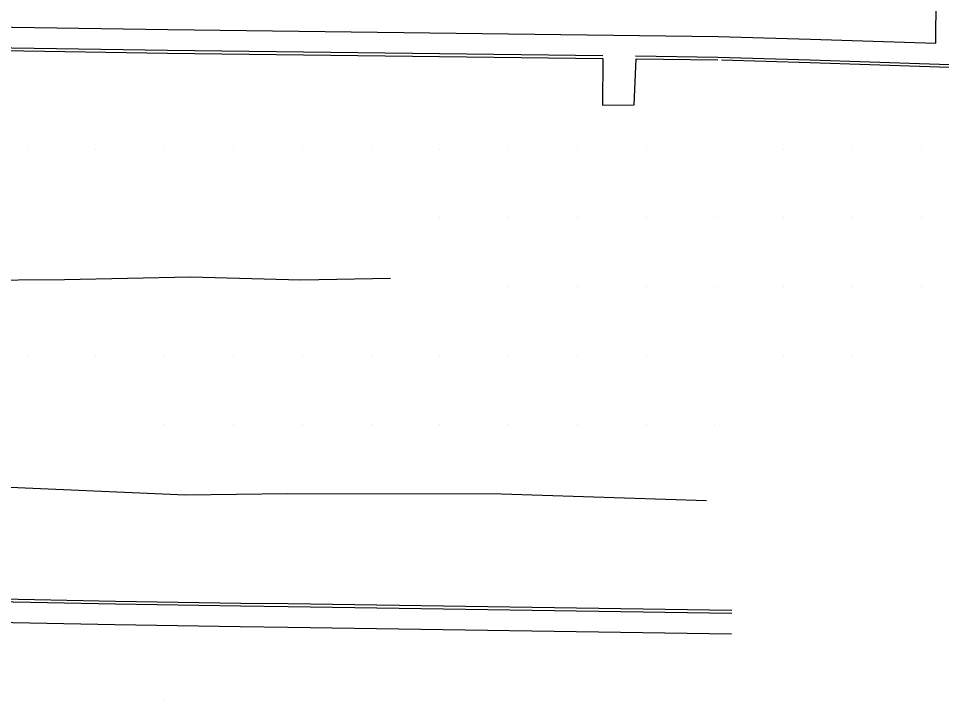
# Model space of a CAD drawing. Extents: x 1762120 to 1766775, y 709485 to 712965.
# Drawn here: x 1764118.7 to 1764253, y 711930.1 to 712029.1 of the extents above; entities that cross this region are included whole.
import ezdxf

# ---------------------------------------------------------------- set-up
doc = ezdxf.new("R2010")
doc.units = 0
doc.layers.add('Exist DTM QL2 LIDAR Elevation Point', color=7, linetype='Continuous')
doc.layers.add('PH Exist DTM Breakline', color=7, linetype='Continuous')

msp = doc.modelspace()

# ---------------------------------------------------------------- linework, layer by layer
at = {"layer": 'Exist DTM QL2 LIDAR Elevation Point'}
for p, q in [((1764120, 712010.09), (1764120, 712010.09)), ((1764130, 712010.09), (1764130, 712010.09)), ((1764140, 712010.09), (1764140, 712010.09)), ((1764150, 712010.09), (1764150, 712010.09)), ((1764160, 712010.09), (1764160, 712010.09)), ((1764170.01, 712010.09), (1764170.01, 712010.09)), ((1764180.01, 712010.09), (1764180.01, 712010.09)), ((1764190.01, 712010.09), (1764190.01, 712010.09)), ((1764200.01, 712010.09), (1764200.01, 712010.09)), ((1764210.01, 712010.09), (1764210.01, 712010.09)), ((1764220.01, 712010.09), (1764220.01, 712010.09)), ((1764230.01, 712010.09), (1764230.01, 712010.09)), ((1764240.01, 712010.09), (1764240.01, 712010.09)), ((1764250.02, 712010.09), (1764250.02, 712010.09)), ((1764180.01, 712000.09), (1764180.01, 712000.09)), ((1764190.01, 712000.09), (1764190.01, 712000.09)), ((1764200.01, 712000.09), (1764200.01, 712000.09)), ((1764210.01, 712000.09), (1764210.01, 712000.09)), ((1764220.01, 712000.09), (1764220.01, 712000.09)), ((1764230.01, 712000.09), (1764230.01, 712000.09)), ((1764240.01, 712000.09), (1764240.01, 712000.09)), ((1764250.02, 712000.09), (1764250.02, 712000.09)), ((1764190.01, 711990.09), (1764190.01, 711990.09)), ((1764200.01, 711990.09), (1764200.01, 711990.09)), ((1764210.01, 711990.09), (1764210.01, 711990.09)), ((1764220.01, 711990.09), (1764220.01, 711990.09)), ((1764230.01, 711990.09), (1764230.01, 711990.09)), ((1764240.01, 711990.09), (1764240.01, 711990.09)), ((1764250.02, 711990.09), (1764250.02, 711990.09)), ((1764120, 711980.09), (1764120, 711980.09)), ((1764130, 711980.09), (1764130, 711980.09)), ((1764140, 711980.09), (1764140, 711980.09)), ((1764150, 711980.09), (1764150, 711980.09)), ((1764160, 711980.09), (1764160, 711980.09)), ((1764170.01, 711980.09), (1764170.01, 711980.09)), ((1764180.01, 711980.09), (1764180.01, 711980.09)), ((1764190.01, 711980.09), (1764190.01, 711980.09)), ((1764200.01, 711980.09), (1764200.01, 711980.09)), ((1764210.01, 711980.09), (1764210.01, 711980.09)), ((1764220.01, 711980.09), (1764220.01, 711980.09)), ((1764230.01, 711980.09), (1764230.01, 711980.09)), ((1764240.01, 711980.09), (1764240.01, 711980.09)), ((1764140, 711970.09), (1764140, 711970.09)), ((1764150, 711970.09), (1764150, 711970.09)), ((1764160, 711970.09), (1764160, 711970.09)), ((1764170.01, 711970.09), (1764170.01, 711970.09)), ((1764180.01, 711970.09), (1764180.01, 711970.09)), ((1764190.01, 711970.09), (1764190.01, 711970.09)), ((1764200.01, 711970.09), (1764200.01, 711970.09)), ((1764210.01, 711970.09), (1764210.01, 711970.09)), ((1764220.01, 711970.09), (1764220.01, 711970.09)), ((1764140, 711930.08), (1764140, 711930.08))]:
    msp.add_line(p, q, dxfattribs=at)
at = {"layer": 'PH Exist DTM Breakline'}
for p, q in [((1764252.12, 712025.48), (1764252.19, 712036.01)), ((1764157.94, 711943.61), (1764222.47, 711942.64)), ((1764157.95, 711944.03), (1764222.48, 711943.06)), ((1764157.89, 711940.61), (1764222.42, 711939.64))]:
    msp.add_line(p, q, dxfattribs=at)
for points in [[(1764068.88, 712028.18), (1764101.61, 712028.08), (1764140.44, 712027.48), (1764220.47, 712026.49)], [(1764220.47, 712026.49), (1764233.89, 712026.09), (1764252.12, 712025.48)], [(1764068.86, 712025.18), (1764101.59, 712025.08), (1764140.42, 712024.48), (1764203.73, 712023.7)], [(1764069.04, 712024.76), (1764101.58, 712024.66), (1764140.42, 712024.06), (1764203.73, 712023.28)], [(1764208.47, 712023.64), (1764220.45, 712023.49)], [(1764220.45, 712023.49), (1764233.87, 712023.09), (1764259.9, 712022.21), (1764284.67, 712021.27), (1764301.96, 712020.77), (1764331.59, 712019.72)], [(1764203.73, 712023.28), (1764203.68, 712016.49), (1764208.27, 712016.56), (1764208.58, 712023.22)], [(1764208.58, 712023.22), (1764220.44, 712023.08)], [(1764220.95, 712023.06), (1764233.86, 712022.67), (1764259.89, 712021.8), (1764284.66, 712020.85), (1764301.94, 712020.35), (1764331.57, 712019.3)], [(1764075.06, 711992.73), (1764085.93, 711992.44), (1764094.29, 711991.85), (1764100.91, 711991.58), (1764107.61, 711991.21), (1764111.92, 711991.04), (1764125.41, 711991.15), (1764143.73, 711991.53), (1764159.79, 711991.12), (1764172.85, 711991.33)], [(1764084.91, 711967.97), (1764102.02, 711969.44), (1764114.13, 711961.09), (1764143, 711959.84), (1764157.83, 711960.05)], [(1764157.83, 711960.05), (1764188.95, 711959.98), (1764218.8, 711959.02)], [(1764080.75, 711945.02), (1764132.84, 711943.97), (1764151.04, 711943.7), (1764157.94, 711943.61)], [(1764080.95, 711945.43), (1764132.85, 711944.38), (1764151.05, 711944.11), (1764157.94, 711944.03)], [(1764080.72, 711942.02), (1764132.74, 711940.97), (1764150.96, 711940.7), (1764157.9, 711940.61)]]:
    msp.add_lwpolyline(points, dxfattribs=at)

doc.saveas('drawing.dxf')
